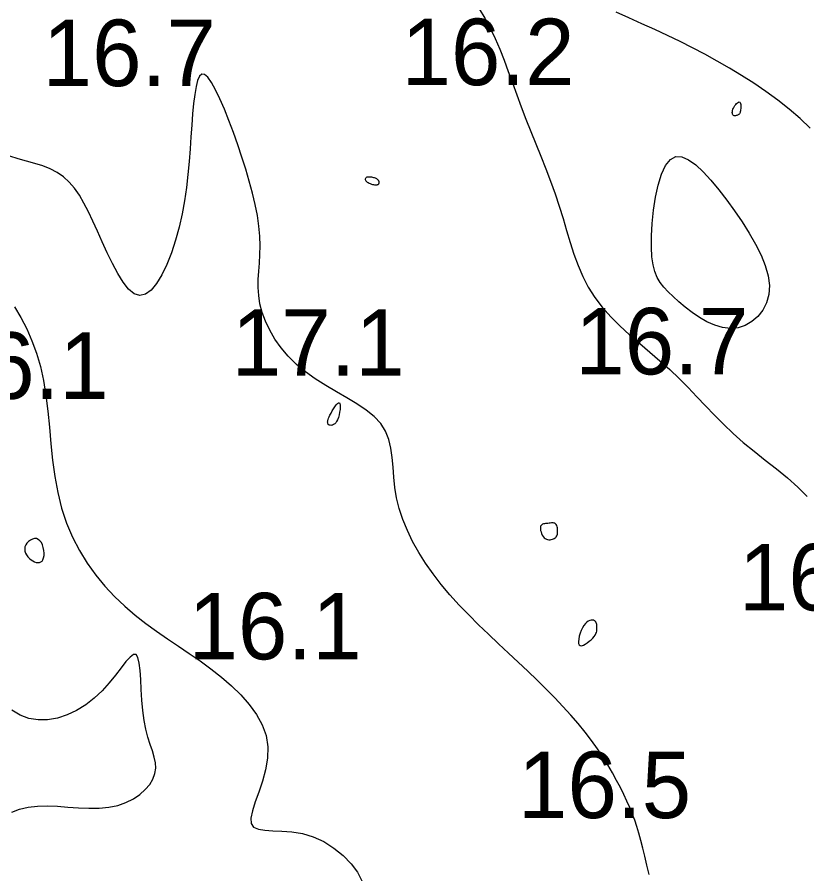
# Model space of a CAD drawing. Extents: x 3040093 to 3056816, y 408076 to 509144.
# Drawn here: x 3046132 to 3046191.4, y 434968.5 to 435032.9 of the extents above; entities that cross this region are included whole.
import ezdxf

# ---------------------------------------------------------------- set-up
doc = ezdxf.new("R2010")
doc.units = 0
doc.layers.add('V-CHAN-CONT-EL17', color=7, linetype='Continuous')
doc.layers.add('V-TOPO-SOUN-0610', color=7, linetype='Continuous')

msp = doc.modelspace()

# ---------------------------------------------------------------- linework, layer by layer
at = {"layer": 'V-CHAN-CONT-EL17'}
for points in [[(3046166.744, 435033.564), (3046167.185, 435032.854), (3046167.587, 435032.111), (3046167.956, 435031.337), (3046168.3, 435030.535), (3046168.626, 435029.707), (3046168.943, 435028.856), (3046169.258, 435027.985), (3046169.578, 435027.096), (3046169.911, 435026.191), (3046170.264, 435025.274), (3046170.631, 435024.347), (3046171.006, 435023.412), (3046171.382, 435022.473), (3046171.754, 435021.532), (3046172.113, 435020.591), (3046172.454, 435019.653), (3046172.77, 435018.722), (3046173.058, 435017.799), (3046173.329, 435016.888), (3046173.598, 435015.993), (3046173.88, 435015.115), (3046174.19, 435014.26), (3046174.543, 435013.429), (3046174.953, 435012.626), (3046175.436, 435011.855), (3046176.001, 435011.117), (3046176.637, 435010.408), (3046177.329, 435009.722), (3046178.061, 435009.053), (3046178.817, 435008.395), (3046179.582, 435007.743), (3046180.34, 435007.09), (3046181.075, 435006.43), (3046181.775, 435005.759), (3046182.449, 435005.079), (3046183.109, 435004.392), (3046183.765, 435003.701), (3046184.43, 435003.01), (3046185.116, 435002.32), (3046185.834, 435001.635), (3046186.597, 435000.958), (3046187.411, 435000.29), (3046188.254, 434999.626), (3046189.102, 434998.959), (3046189.929, 434998.284), (3046190.707, 434997.594), (3046191.412, 434996.882)], [(3046191.619, 435024.581), (3046190.869, 435025.314), (3046190.054, 435026.02), (3046189.191, 435026.697), (3046188.296, 435027.345), (3046187.385, 435027.962), (3046186.473, 435028.548), (3046185.559, 435029.105), (3046184.643, 435029.636), (3046183.723, 435030.144), (3046182.796, 435030.632), (3046181.86, 435031.103), (3046180.914, 435031.56), (3046179.956, 435032.005), (3046178.986, 435032.443), (3046178.01, 435032.878), (3046177.04, 435033.316)], [(3046179.527, 434968.458), (3046179.355, 434969.162), (3046179.2, 434969.828), (3046179.054, 434970.45), (3046178.909, 434971.025), (3046178.761, 434971.56), (3046178.605, 434972.065), (3046178.441, 434972.549), (3046178.263, 434973.021), (3046178.07, 434973.493), (3046177.858, 434973.972), (3046177.624, 434974.469), (3046177.365, 434974.992), (3046177.079, 434975.539), (3046176.765, 434976.108), (3046176.42, 434976.695), (3046176.044, 434977.299), (3046175.635, 434977.914), (3046175.191, 434978.54), (3046174.71, 434979.173), (3046174.191, 434979.81), (3046173.636, 434980.451), (3046173.048, 434981.098), (3046172.428, 434981.75), (3046171.78, 434982.408), (3046171.106, 434983.074), (3046170.408, 434983.746), (3046169.688, 434984.426), (3046168.951, 434985.115), (3046168.202, 434985.813), (3046167.45, 434986.522), (3046166.701, 434987.243), (3046165.965, 434987.976), (3046165.249, 434988.724), (3046164.559, 434989.486), (3046163.905, 434990.264), (3046163.293, 434991.059), (3046162.728, 434991.867), (3046162.214, 434992.685), (3046161.754, 434993.508), (3046161.354, 434994.332), (3046161.017, 434995.155), (3046160.747, 434995.971), (3046160.548, 434996.777), (3046160.419, 434997.569), (3046160.339, 434998.343), (3046160.28, 434999.094), (3046160.214, 434999.819), (3046160.117, 435000.512), (3046159.959, 435001.17), (3046159.714, 435001.789), (3046159.356, 435002.364), (3046158.865, 435002.893), (3046158.26, 435003.386), (3046157.566, 435003.854), (3046156.81, 435004.31), (3046156.018, 435004.766), (3046155.217, 435005.233), (3046154.432, 435005.723), (3046153.69, 435006.249), (3046153.012, 435006.819), (3046152.405, 435007.427), (3046151.868, 435008.064), (3046151.403, 435008.721), (3046151.011, 435009.389), (3046150.692, 435010.06), (3046150.448, 435010.724), (3046150.278, 435011.373), (3046150.182, 435011.999), (3046150.146, 435012.61), (3046150.153, 435013.215), (3046150.188, 435013.822), (3046150.234, 435014.44), (3046150.274, 435015.08), (3046150.292, 435015.749), (3046150.273, 435016.457), (3046150.203, 435017.211), (3046150.084, 435018.007), (3046149.92, 435018.839), (3046149.716, 435019.702), (3046149.478, 435020.59), (3046149.21, 435021.496), (3046148.917, 435022.415), (3046148.604, 435023.342), (3046148.276, 435024.266), (3046147.94, 435025.166), (3046147.602, 435026.016), (3046147.268, 435026.791), (3046146.947, 435027.466), (3046146.644, 435028.014), (3046146.366, 435028.41), (3046146.12, 435028.629), (3046145.911, 435028.653), (3046145.735, 435028.494), (3046145.59, 435028.172), (3046145.47, 435027.708), (3046145.37, 435027.121), (3046145.287, 435026.431), (3046145.215, 435025.658), (3046145.151, 435024.823), (3046145.089, 435023.943), (3046145.024, 435023.027), (3046144.949, 435022.081), (3046144.858, 435021.112), (3046144.744, 435020.126), (3046144.6, 435019.13), (3046144.422, 435018.131), (3046144.201, 435017.134), (3046143.935, 435016.151), (3046143.626, 435015.206), (3046143.282, 435014.329), (3046142.909, 435013.55), (3046142.513, 435012.898), (3046142.1, 435012.403), (3046141.677, 435012.093), (3046141.25, 435011.999), (3046140.825, 435012.139), (3046140.404, 435012.485), (3046139.989, 435013.002), (3046139.582, 435013.652), (3046139.184, 435014.397), (3046138.797, 435015.201), (3046138.424, 435016.026), (3046138.065, 435016.834), (3046137.721, 435017.595), (3046137.385, 435018.3), (3046137.048, 435018.948), (3046136.702, 435019.537), (3046136.336, 435020.064), (3046135.944, 435020.529), (3046135.516, 435020.929), (3046135.043, 435021.262), (3046134.519, 435021.529), (3046133.953, 435021.747), (3046133.356, 435021.934), (3046132.739, 435022.107), (3046132.111, 435022.287), (3046131.486, 435022.491)], [(3046131.824, 435011.156), (3046132.307, 435010.339), (3046132.747, 435009.488), (3046133.141, 435008.595), (3046133.486, 435007.654), (3046133.777, 435006.658), (3046134.013, 435005.601), (3046134.194, 435004.479), (3046134.333, 435003.305), (3046134.451, 435002.093), (3046134.565, 435000.858), (3046134.695, 434999.617), (3046134.858, 434998.384), (3046135.073, 434997.176), (3046135.359, 434996.006), (3046135.73, 434994.889), (3046136.182, 434993.827), (3046136.706, 434992.82), (3046137.294, 434991.869), (3046137.937, 434990.975), (3046138.627, 434990.136), (3046139.356, 434989.355), (3046140.114, 434988.631), (3046140.895, 434987.963), (3046141.692, 434987.341), (3046142.502, 434986.753), (3046143.321, 434986.188), (3046144.143, 434985.635), (3046144.965, 434985.082), (3046145.782, 434984.517), (3046146.59, 434983.929), (3046147.382, 434983.308), (3046148.14, 434982.654), (3046148.846, 434981.966), (3046149.477, 434981.246), (3046150.016, 434980.495), (3046150.442, 434979.713), (3046150.735, 434978.901), (3046150.874, 434978.061), (3046150.852, 434977.196), (3046150.702, 434976.326), (3046150.468, 434975.475), (3046150.196, 434974.663), (3046149.929, 434973.916), (3046149.713, 434973.255), (3046149.592, 434972.704), (3046149.611, 434972.285), (3046149.803, 434972.012), (3046150.155, 434971.856), (3046150.644, 434971.781), (3046151.245, 434971.749), (3046151.933, 434971.722), (3046152.684, 434971.663), (3046153.475, 434971.534), (3046154.281, 434971.298), (3046155.077, 434970.929), (3046155.836, 434970.445), (3046156.528, 434969.879), (3046157.127, 434969.261), (3046157.603, 434968.622), (3046157.928, 434967.992)], [(3046131.627, 434973.153), (3046132.214, 434973.366), (3046132.852, 434973.524), (3046133.547, 434973.604), (3046134.287, 434973.619), (3046135.058, 434973.589), (3046135.848, 434973.535), (3046136.642, 434973.48), (3046137.427, 434973.444), (3046138.189, 434973.449), (3046138.913, 434973.515), (3046139.588, 434973.659), (3046140.206, 434973.875), (3046140.762, 434974.151), (3046141.248, 434974.477), (3046141.66, 434974.84), (3046141.99, 434975.231), (3046142.234, 434975.637), (3046142.385, 434976.047), (3046142.441, 434976.455), (3046142.416, 434976.866), (3046142.327, 434977.293), (3046142.194, 434977.747), (3046142.032, 434978.237), (3046141.861, 434978.777), (3046141.699, 434979.376), (3046141.562, 434980.045), (3046141.465, 434980.789), (3046141.399, 434981.575), (3046141.351, 434982.364), (3046141.311, 434983.118), (3046141.264, 434983.798), (3046141.198, 434984.364), (3046141.101, 434984.777), (3046140.961, 434984.999), (3046140.766, 434985.002), (3046140.515, 434984.812), (3046140.208, 434984.466), (3046139.844, 434984.002), (3046139.424, 434983.457), (3046138.948, 434982.869), (3046138.415, 434982.274), (3046137.826, 434981.712), (3046137.182, 434981.214), (3046136.495, 434980.794), (3046135.78, 434980.462), (3046135.049, 434980.226), (3046134.316, 434980.097), (3046133.595, 434980.083), (3046132.9, 434980.193), (3046132.244, 434980.437), (3046131.638, 434980.818)]]:
    msp.add_lwpolyline(points, dxfattribs=at)
for points in [[(3046185.918, 435026.189), (3046185.976, 435026.279), (3046186.039, 435026.363), (3046186.105, 435026.436), (3046186.171, 435026.496), (3046186.233, 435026.536), (3046186.289, 435026.554), (3046186.336, 435026.546), (3046186.372, 435026.508), (3046186.396, 435026.446), (3046186.412, 435026.364), (3046186.419, 435026.27), (3046186.419, 435026.168), (3046186.415, 435026.065), (3046186.406, 435025.968), (3046186.394, 435025.88), (3046186.381, 435025.809), (3046186.366, 435025.751), (3046186.349, 435025.706), (3046186.329, 435025.67), (3046186.305, 435025.643), (3046186.277, 435025.621), (3046186.245, 435025.602), (3046186.207, 435025.584), (3046186.164, 435025.565), (3046186.116, 435025.547), (3046186.067, 435025.532), (3046186.017, 435025.52), (3046185.967, 435025.515), (3046185.921, 435025.517), (3046185.878, 435025.529), (3046185.842, 435025.553), (3046185.813, 435025.589), (3046185.793, 435025.637), (3046185.781, 435025.696), (3046185.779, 435025.764), (3046185.786, 435025.839), (3046185.803, 435025.921), (3046185.83, 435026.008), (3046185.869, 435026.098)], [(3046181.535, 435022.444), (3046181.994, 435022.427), (3046182.495, 435022.212), (3046183.029, 435021.828), (3046183.59, 435021.303), (3046184.169, 435020.664), (3046184.76, 435019.942), (3046185.356, 435019.165), (3046185.947, 435018.357), (3046186.519, 435017.531), (3046187.053, 435016.698), (3046187.532, 435015.866), (3046187.94, 435015.045), (3046188.259, 435014.246), (3046188.472, 435013.476), (3046188.562, 435012.746), (3046188.517, 435012.066), (3046188.348, 435011.445), (3046188.071, 435010.894), (3046187.703, 435010.421), (3046187.258, 435010.038), (3046186.755, 435009.753), (3046186.208, 435009.578), (3046185.634, 435009.521), (3046185.048, 435009.588), (3046184.459, 435009.763), (3046183.876, 435010.025), (3046183.306, 435010.354), (3046182.759, 435010.73), (3046182.241, 435011.13), (3046181.762, 435011.535), (3046181.329, 435011.924), (3046180.949, 435012.283), (3046180.622, 435012.628), (3046180.347, 435012.98), (3046180.122, 435013.362), (3046179.947, 435013.796), (3046179.819, 435014.305), (3046179.738, 435014.909), (3046179.702, 435015.632), (3046179.711, 435016.485), (3046179.765, 435017.428), (3046179.866, 435018.413), (3046180.015, 435019.391), (3046180.214, 435020.311), (3046180.464, 435021.125), (3046180.767, 435021.782), (3046181.124, 435022.234)], [(3046158.334, 435020.529), (3046158.403, 435020.487), (3046158.481, 435020.448), (3046158.565, 435020.413), (3046158.652, 435020.382), (3046158.738, 435020.357), (3046158.821, 435020.338), (3046158.898, 435020.325), (3046158.966, 435020.319), (3046159.025, 435020.32), (3046159.075, 435020.326), (3046159.118, 435020.338), (3046159.154, 435020.354), (3046159.183, 435020.374), (3046159.205, 435020.397), (3046159.222, 435020.423), (3046159.233, 435020.451), (3046159.24, 435020.48), (3046159.242, 435020.51), (3046159.239, 435020.541), (3046159.233, 435020.572), (3046159.223, 435020.603), (3046159.209, 435020.632), (3046159.193, 435020.661), (3046159.173, 435020.687), (3046159.15, 435020.712), (3046159.122, 435020.735), (3046159.09, 435020.758), (3046159.052, 435020.779), (3046159.007, 435020.799), (3046158.955, 435020.819), (3046158.895, 435020.838), (3046158.827, 435020.857), (3046158.752, 435020.875), (3046158.674, 435020.89), (3046158.594, 435020.901), (3046158.516, 435020.908), (3046158.441, 435020.909), (3046158.373, 435020.903), (3046158.314, 435020.89), (3046158.265, 435020.867), (3046158.228, 435020.837), (3046158.203, 435020.801), (3046158.191, 435020.76), (3046158.191, 435020.715), (3046158.206, 435020.668), (3046158.234, 435020.621), (3046158.277, 435020.574)], [(3046155.363, 435002.466), (3046155.362, 435002.507), (3046155.367, 435002.555), (3046155.379, 435002.614), (3046155.4, 435002.685), (3046155.433, 435002.772), (3046155.479, 435002.878), (3046155.541, 435003.006), (3046155.62, 435003.156), (3046155.711, 435003.319), (3046155.809, 435003.484), (3046155.911, 435003.639), (3046156.01, 435003.773), (3046156.102, 435003.874), (3046156.181, 435003.932), (3046156.243, 435003.935), (3046156.285, 435003.874), (3046156.306, 435003.761), (3046156.309, 435003.606), (3046156.295, 435003.422), (3046156.266, 435003.223), (3046156.224, 435003.021), (3046156.172, 435002.83), (3046156.111, 435002.66), (3046156.042, 435002.524), (3046155.968, 435002.419), (3046155.892, 435002.342), (3046155.815, 435002.289), (3046155.74, 435002.256), (3046155.668, 435002.24), (3046155.603, 435002.236), (3046155.546, 435002.241), (3046155.499, 435002.251), (3046155.461, 435002.267), (3046155.432, 435002.286), (3046155.409, 435002.309), (3046155.393, 435002.335), (3046155.381, 435002.365), (3046155.373, 435002.396), (3046155.367, 435002.43)], [(3046171.717, 434993.72), (3046171.805, 434993.673), (3046171.896, 434993.645), (3046171.988, 434993.632), (3046172.08, 434993.632), (3046172.169, 434993.644), (3046172.253, 434993.665), (3046172.33, 434993.693), (3046172.397, 434993.727), (3046172.456, 434993.766), (3046172.506, 434993.81), (3046172.548, 434993.862), (3046172.582, 434993.92), (3046172.609, 434993.985), (3046172.628, 434994.059), (3046172.642, 434994.141), (3046172.648, 434994.232), (3046172.648, 434994.328), (3046172.642, 434994.427), (3046172.629, 434994.524), (3046172.608, 434994.616), (3046172.58, 434994.7), (3046172.544, 434994.772), (3046172.501, 434994.829), (3046172.449, 434994.868), (3046172.39, 434994.892), (3046172.325, 434994.902), (3046172.254, 434994.903), (3046172.177, 434994.896), (3046172.097, 434994.885), (3046172.013, 434994.872), (3046171.926, 434994.861), (3046171.838, 434994.854), (3046171.75, 434994.847), (3046171.665, 434994.838), (3046171.585, 434994.824), (3046171.514, 434994.802), (3046171.452, 434994.767), (3046171.404, 434994.717), (3046171.371, 434994.648), (3046171.355, 434994.559), (3046171.355, 434994.453), (3046171.371, 434994.337), (3046171.4, 434994.216), (3046171.443, 434994.094), (3046171.497, 434993.979), (3046171.562, 434993.874), (3046171.636, 434993.787)], [(3046134.047, 434992.437), (3046134.05, 434992.629), (3046134.031, 434992.835), (3046133.99, 434993.042), (3046133.928, 434993.24), (3046133.845, 434993.417), (3046133.742, 434993.562), (3046133.619, 434993.664), (3046133.48, 434993.716), (3046133.329, 434993.719), (3046133.175, 434993.681), (3046133.025, 434993.608), (3046132.886, 434993.506), (3046132.767, 434993.381), (3046132.674, 434993.241), (3046132.615, 434993.091), (3046132.597, 434992.938), (3046132.614, 434992.784), (3046132.664, 434992.633), (3046132.74, 434992.489), (3046132.837, 434992.354), (3046132.95, 434992.232), (3046133.075, 434992.125), (3046133.205, 434992.037), (3046133.337, 434991.971), (3046133.466, 434991.929), (3046133.59, 434991.913), (3046133.705, 434991.923), (3046133.809, 434991.962), (3046133.898, 434992.032), (3046133.969, 434992.133), (3046134.02, 434992.268)], [(3046175.389, 434986.36), (3046175.464, 434986.469), (3046175.52, 434986.572), (3046175.56, 434986.669), (3046175.585, 434986.762), (3046175.599, 434986.85), (3046175.606, 434986.936), (3046175.607, 434987.019), (3046175.606, 434987.101), (3046175.601, 434987.181), (3046175.591, 434987.257), (3046175.574, 434987.329), (3046175.549, 434987.395), (3046175.515, 434987.454), (3046175.469, 434987.504), (3046175.41, 434987.545), (3046175.338, 434987.575), (3046175.254, 434987.592), (3046175.16, 434987.59), (3046175.059, 434987.568), (3046174.952, 434987.521), (3046174.843, 434987.445), (3046174.733, 434987.339), (3046174.625, 434987.197), (3046174.521, 434987.02), (3046174.426, 434986.816), (3046174.343, 434986.598), (3046174.277, 434986.378), (3046174.231, 434986.168), (3046174.211, 434985.98), (3046174.221, 434985.827), (3046174.264, 434985.72), (3046174.343, 434985.668), (3046174.452, 434985.667), (3046174.583, 434985.707), (3046174.728, 434985.781), (3046174.879, 434985.88), (3046175.029, 434985.995), (3046175.168, 434986.119), (3046175.29, 434986.243)]]:
    msp.add_lwpolyline(points, close=True, dxfattribs=at)

# ---------------------------------------------------------------- texts
at = {"layer": 'V-TOPO-SOUN-0610'}
for s, p in [('16.7 ', (3046133.943, 435027.75)), ('16.2 ', (3046160.913, 435027.82)), ('17.1 ', (3046148.153, 435005.97)), ('16.7 ', (3046173.973, 435006.07)), ('16.1 ', (3046125.903, 435004.23)), ('16.2 ', (3046186.273, 434988.32)), ('16.1 ', (3046144.903, 434984.64)), ('16.5 ', (3046169.673, 434972.7))]:
    msp.add_text(s, height=5, dxfattribs=at).set_placement(p)

doc.saveas('drawing.dxf')
